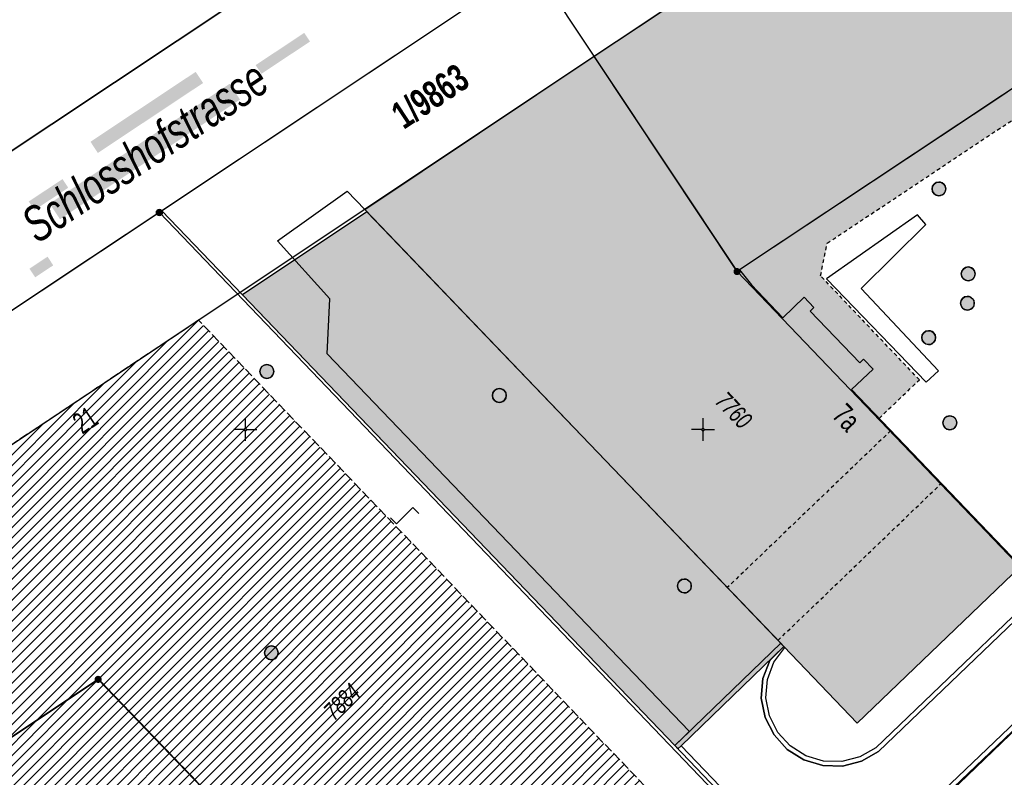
# Model space of a CAD drawing. Header units: metres. Extents: x 2695560 to 2696939, y 1260491 to 1262050.
# Tile 590 of 656: x 2695889 to 2695942, y 1261306 to 1261347. Entities that reach past the tile are written whole.
import ezdxf

# ---------------------------------------------------------------- set-up
doc = ezdxf.new("R2010")
doc.units = ezdxf.units.M
for name, pattern in [('AUSGEZOGEN', [0]), ('STRICHLINIE_S4', [0.66, 0.5, -0.16]), ('VERDECKT2_S2', [0.36, 0.2, -0.16])]:
    doc.linetypes.add(name, pattern=pattern)
for name, color, linetype in [('XR$1$AV_Flächen (EO)', 7, 'AUSGEZOGEN'), ('XR$1$AV_Gebäudeflächen (BB)', 7, 'AUSGEZOGEN'), ('XR$1$AV_Gebäudeflächen (EO)', 7, 'AUSGEZOGEN'), ('XR$1$AV_Gebäudeflächen ut.', 7, 'AUSGEZOGEN'), ('XR$1$AV_Grenzpunkte', 7, 'AUSGEZOGEN'), ('XR$1$AV_Grundstück-Nr.', 7, 'AUSGEZOGEN'), ('XR$1$AV_Haus-Nr.', 7, 'AUSGEZOGEN'), ('XR$1$AV_Koordinatennetzpunkte', 7, 'AUSGEZOGEN'), ('XR$1$AV_Linien (BB)', 7, 'AUSGEZOGEN'), ('XR$1$AV_Linien (EO)', 7, 'AUSGEZOGEN'), ('XR$1$AV_Proj. Gebäude', 7, 'AUSGEZOGEN'), ('XR$1$AV_Proj. Haus-Nr.', 7, 'AUSGEZOGEN'), ('XR$1$AV_Proj. ut. Gebäude', 7, 'AUSGEZOGEN'), ('XR$1$AV_Proj. Versicherung-Nr.', 7, 'AUSGEZOGEN'), ('XR$1$AV_Strassennamen', 7, 'AUSGEZOGEN'), ('XR$1$AV_Versicherung-Nr.', 7, 'AUSGEZOGEN'), ('XR$1$AW_LK_Schachtdeckel', 24, 'AUSGEZOGEN'), ('XR$1$AW_LK_Zwischenpunkt', 24, 'AUSGEZOGEN'), ('XR$1$Liegenschaftsgrenzen', 7, 'AUSGEZOGEN'), ('XR$1$PFAV', 255, 'AUSGEZOGEN'), ('XR$1$PFAW', 255, 'AUSGEZOGEN'), ('XR$1$RP_Abstandslinie', 7, 'AUSGEZOGEN')]:
    doc.layers.add(name, color=color, linetype=linetype)
doc.styles.add('ARIAL', font='arial.ttf')
pattern_1 = [(45, (2695855, 1261000), (-0.5656854, 0.5656854), []), (45, (2695854.71716, 1261000.28284), (-0.5656854, 0.5656854), [])]

# ---------------------------------------------------------------- blocks, each defined once
blk = doc.blocks.new('COMPLEXOBJECT_696')
at = {"layer": 'XR$1$AV_Linien (BB)', "color": 7, "linetype": 'AUSGEZOGEN', "transparency": 33554687}
for points in [[(5942.26, 11317.644), (5945.753, 11321.236), (5942.307, 11324.828), (5942.998, 11325.506), (5946.521, 11321.818)], [(5946.47, 11318.793), (5934.593, 11307.417), (5933.662, 11306.889), (5932.621, 11306.626), (5931.548, 11306.651), (5930.52, 11306.959), (5929.611, 11307.53), (5928.885, 11308.321), (5928.395, 11309.277), (5928.185, 11310.332), (5928.274, 11311.403), (5928.647, 11312.393), (5929.427, 11313.145)]]:
    blk.add_lwpolyline(points, dxfattribs=at)
blk.add_arc((5945.143, 11320.328), 2.029, 310.8387, 47.2295, dxfattribs=at)
blk = doc.blocks.new('BWAV20')
at = {"true_color": 0x000000, "transparency": 33554687}
blk.add_hatch(color=18, dxfattribs=at).paths.add_polyline_path([(0.17, 0), (0.16, 0.03), (0.15, 0.07), (0.14, 0.1), (0.11, 0.12), (0.09, 0.14), (0.06, 0.16), (0.03, 0.16), (-0.01, 0.17), (-0.04, 0.16), (-0.07, 0.15), (-0.1, 0.13), (-0.13, 0.11), (-0.15, 0.08), (-0.16, 0.05), (-0.17, 0.02), (-0.17, -0.02), (-0.16, -0.05), (-0.15, -0.08), (-0.13, -0.11), (-0.1, -0.13), (-0.07, -0.15), (-0.04, -0.16), (-0.01, -0.17), (0.03, -0.16), (0.06, -0.16), (0.09, -0.14), (0.11, -0.12), (0.14, -0.1), (0.15, -0.07), (0.16, -0.03)])
at = {"layer": 'XR$1$PFAV', "transparency": 33554687}
blk.add_hatch(color=7, dxfattribs=at).paths.add_polyline_path([(0.5, 0), (0.49, 0.1), (0.46, 0.2), (0.41, 0.29), (0.34, 0.36), (0.26, 0.42), (0.17, 0.47), (0.08, 0.49), (-0.03, 0.5), (-0.13, 0.48), (-0.22, 0.45), (-0.31, 0.4), (-0.38, 0.33), (-0.44, 0.24), (-0.48, 0.15), (-0.5, 0.05), (-0.5, -0.05), (-0.48, -0.15), (-0.44, -0.24), (-0.38, -0.33), (-0.31, -0.4), (-0.22, -0.45), (-0.13, -0.48), (-0.03, -0.5), (0.08, -0.49), (0.17, -0.47), (0.26, -0.42), (0.34, -0.36), (0.41, -0.29), (0.46, -0.2), (0.49, -0.1)])
blk = doc.blocks.new('BAV15')
at = {"layer": 'XR$1$PFAV', "transparency": 33554687}
blk.add_hatch(color=7, dxfattribs=at).paths.add_polyline_path([(0.5, 0), (0.49, 0.1), (0.46, 0.2), (0.41, 0.29), (0.34, 0.36), (0.26, 0.42), (0.17, 0.47), (0.08, 0.49), (-0.03, 0.5), (-0.13, 0.48), (-0.22, 0.45), (-0.31, 0.4), (-0.38, 0.33), (-0.44, 0.24), (-0.48, 0.15), (-0.5, 0.05), (-0.5, -0.05), (-0.48, -0.15), (-0.44, -0.24), (-0.38, -0.33), (-0.31, -0.4), (-0.22, -0.45), (-0.13, -0.48), (-0.03, -0.5), (0.08, -0.49), (0.17, -0.47), (0.26, -0.42), (0.34, -0.36), (0.41, -0.29), (0.46, -0.2), (0.49, -0.1)])
at = {"color": 7, "transparency": 33554687}
for start, end in [(90, 270), (270, 90)]:
    blk.add_arc((0, 0), 0.5, start, end, dxfattribs=at)
at = {"layer": 'XR$1$PFAV', "transparency": 33554687}
blk.add_circle((0, 0), 0.5, dxfattribs=at)
blk = doc.blocks.new('BAV2041')
at = {"color": 7, "transparency": 33554687}
for p, q in [((0, 0.5), (0, 0.05)), ((-0.05, 0), (-0.5, 0)), ((0.05, 0), (0.5, 0)), ((0, -0.05), (0, -0.5))]:
    blk.add_line(p, q, dxfattribs=at)
blk.add_circle((0, 0), 0.05, dxfattribs=at)
for start, end in [(90, 270), (270, 90)]:
    blk.add_arc((0, 0), 0.05, start, end, dxfattribs=at)
blk = doc.blocks.new('BAW2093')
at = {"transparency": 33554687}
blk.add_lwpolyline([(-0.375, -0.5), (0, -0.5), (0, 0.5), (0.375, 0.5)], dxfattribs=at)
blk = doc.blocks.new('BAW2082')
at = {"layer": 'XR$1$PFAW', "transparency": 33554687}
blk.add_hatch(color=7, dxfattribs=at).paths.add_polyline_path([(0.509, -0.003), (0.499, 0.098), (0.469, 0.194), (0.42, 0.283), (0.354, 0.359), (0.274, 0.421), (0.183, 0.466), (0.085, 0.491), (-0.016, 0.496), (-0.116, 0.481), (-0.211, 0.446), (-0.297, 0.392), (-0.37, 0.323), (-0.428, 0.24), (-0.468, 0.147), (-0.488, 0.047), (-0.488, -0.054), (-0.468, -0.153), (-0.428, -0.246), (-0.37, -0.329), (-0.297, -0.398), (-0.211, -0.452), (-0.116, -0.487), (-0.016, -0.502), (0.085, -0.497), (0.183, -0.472), (0.274, -0.427), (0.354, -0.366), (0.42, -0.289), (0.469, -0.2), (0.499, -0.104)])
at = {"transparency": 33554687}
for start, end in [(91.19481, 268.80519), (268.80519, 91.19481)]:
    blk.add_arc((0.01, 0), 0.5, start, end, dxfattribs=at)
at = {"layer": 'XR$1$PFAW', "transparency": 33554687}
blk.add_circle((0.009, -0.003), 0.5, dxfattribs=at)
blk = doc.blocks.new('BAW2088')
at = {"layer": 'XR$1$PFAW', "transparency": 33554687}
blk.add_hatch(color=253, dxfattribs=at).paths.add_polyline_path([(0.51, 0), (0.5, 0.101), (0.47, 0.197), (0.421, 0.286), (0.355, 0.362), (0.275, 0.424), (0.184, 0.469), (0.086, 0.494), (-0.015, 0.499), (-0.115, 0.484), (-0.21, 0.449), (-0.296, 0.395), (-0.369, 0.326), (-0.427, 0.243), (-0.467, 0.15), (-0.487, 0.051), (-0.487, -0.051), (-0.467, -0.15), (-0.427, -0.243), (-0.369, -0.326), (-0.296, -0.395), (-0.21, -0.449), (-0.115, -0.484), (-0.015, -0.499), (0.086, -0.494), (0.184, -0.469), (0.275, -0.424), (0.355, -0.362), (0.421, -0.286), (0.47, -0.197), (0.5, -0.101)])
at = {"transparency": 33554687}
for start, end in [(91.19481, 268.80519), (268.80519, 91.19481)]:
    blk.add_arc((0.01, 0), 0.5, start, end, dxfattribs=at)
at = {"layer": 'XR$1$PFAW', "transparency": 33554687}
blk.add_circle((0.01, 0), 0.5, dxfattribs=at)

msp = doc.modelspace()

# ---------------------------------------------------------------- hatches: boundary and pattern name
at = {"transparency": 33554687}
for points in [[(2695901.534, 1261344.708), (2695901.848, 1261344.234), (2695904.504, 1261345.994), (2695904.19, 1261346.468)], [(2695892.51, 1261340.523), (2695892.915, 1261339.913), (2695898.664, 1261343.731), (2695898.259, 1261344.341)], [(2695890.277, 1261337.149), (2695890.846, 1261336.292), (2695900.683, 1261342.829), (2695900.114, 1261343.686)], [(2695889.14, 1261337.264), (2695889.452, 1261336.792), (2695891.296, 1261338.01), (2695890.984, 1261338.482)], [(2695889.178, 1261333.595), (2695889.49, 1261333.123), (2695890.478, 1261333.775), (2695890.166, 1261334.247)]]:
    msp.add_hatch(color=7, dxfattribs=at).paths.add_polyline_path(points)
at = {"layer": 'XR$1$AV_Gebäudeflächen (BB)', "true_color": 0xd2d2d2, "transparency": 33554687}
for points in [[(2695945.442, 1261343.559), (2695950.001, 1261346.593), (2695949.279, 1261347.68), (2695949.671, 1261347.94), (2695959.427, 1261354.421), (2695959.648, 1261354.568), (2695959.4, 1261354.942), (2695951.861, 1261366.319), (2695920.03, 1261345.189), (2695920.084, 1261345.107), (2695927.836, 1261333.434), (2695927.972, 1261333.524), (2695942.565, 1261343.219), (2695944.718, 1261344.649)], [(2695943.23, 1261317.454), (2695934.091, 1261326.987), (2695935.263, 1261328.111), (2695934.743, 1261328.652), (2695934.541, 1261328.458), (2695931.827, 1261331.279), (2695932.029, 1261331.473), (2695931.495, 1261332.029), (2695930.343, 1261330.917), (2695928.62, 1261332.703), (2695927.972, 1261333.524), (2695927.836, 1261333.434), (2695920.084, 1261345.107), (2695920.03, 1261345.189), (2695907.497, 1261336.819), (2695930.397, 1261312.955), (2695934.405, 1261308.779), (2695943.335, 1261317.344)]]:
    msp.add_hatch(color=254, dxfattribs=at).paths.add_polyline_path(points)
at = {"layer": 'XR$1$AV_Gebäudeflächen (EO)', "true_color": 0xebebeb, "transparency": 33554687}
msp.add_hatch(color=7, dxfattribs=at).paths.add_polyline_path([(2695945.509, 1261343.463), (2695945.442, 1261343.559), (2695944.718, 1261344.649), (2695927.972, 1261333.524), (2695928.62, 1261332.703), (2695930.343, 1261330.917), (2695931.495, 1261332.029), (2695932.029, 1261331.473), (2695931.827, 1261331.279), (2695934.541, 1261328.458), (2695934.743, 1261328.652), (2695935.263, 1261328.111), (2695934.091, 1261326.987), (2695935.597, 1261325.416), (2695937.797, 1261327.525), (2695932.4, 1261333.2), (2695932.762, 1261334.983)])
at = {"layer": 'XR$1$AV_Gebäudeflächen ut.', "true_color": 0xf5f5f5, "transparency": 33554687}
msp.add_hatch(color=7, dxfattribs=at).paths.add_polyline_path([(2695930.397, 1261312.955), (2695930.224, 1261313.136), (2695907.61, 1261336.702), (2695900.814, 1261332.163), (2695924.433, 1261307.548), (2695924.606, 1261307.368), (2695924.786, 1261307.541)])
at = {"layer": 'XR$1$AV_Proj. Gebäude', "lineweight": 30, "transparency": 33554687}
h = msp.add_hatch(dxfattribs=at)
h.set_pattern_fill('SCHRAFFUR_601', color=254, scale=0.2, style=0, pattern_type=2)
h.set_pattern_definition(pattern_1)
h.paths.add_polyline_path([(2695839.814, 1261291.73), (2695849.469, 1261282.217), (2695892.949, 1261311.187), (2695908.22, 1261295.259), (2695883.11, 1261271.146), (2695893.292, 1261260.543), (2695931.015, 1261296.769), (2695898.414, 1261330.774)], flags=0)
at = {"layer": 'XR$1$AV_Proj. ut. Gebäude', "transparency": 33554687}
h = msp.add_hatch(dxfattribs=at)
h.set_pattern_fill('SCHRAFFUR_601', color=255, scale=0.2, style=0, pattern_type=2)
h.set_pattern_definition(pattern_1)
h.paths.add_polyline_path([(2695931.015, 1261296.769), (2695893.292, 1261260.543), (2695883.11, 1261271.146), (2695908.22, 1261295.259), (2695892.949, 1261311.187), (2695849.469, 1261282.217), (2695839.814, 1261291.73), (2695835.564, 1261288.898), (2695868.159, 1261256.783), (2695865.317, 1261253.898), (2695894.8, 1261224.848), (2695883.508, 1261214.004), (2695887.07, 1261210.493), (2695918.263, 1261240.448), (2695915.492, 1261243.333), (2695949.464, 1261275.956), (2695932.293, 1261293.837), (2695933.093, 1261294.605)], flags=0)

# ---------------------------------------------------------------- linework, layer by layer
at = {"layer": 'XR$1$AV_Flächen (EO)', "color": 7, "linetype": 'AUSGEZOGEN', "transparency": 33554687}
for p, q in [((2695924.786, 1261307.541), (2695930.397, 1261312.955)), ((2695924.433, 1261307.548), (2695924.606, 1261307.368)), ((2695924.606, 1261307.368), (2695924.786, 1261307.541))]:
    msp.add_line(p, q, dxfattribs=at)
for points in [[(2695945.442, 1261343.559), (2695944.718, 1261344.649), (2695927.972, 1261333.524), (2695928.62, 1261332.703), (2695930.343, 1261330.917), (2695931.495, 1261332.029), (2695932.029, 1261331.473), (2695931.827, 1261331.279), (2695934.541, 1261328.458), (2695934.743, 1261328.652), (2695935.263, 1261328.111), (2695934.091, 1261326.987), (2695935.597, 1261325.416)], [(2695907.61, 1261336.702), (2695900.814, 1261332.163), (2695924.433, 1261307.548)], [(2695930.397, 1261312.955), (2695930.224, 1261313.136), (2695907.61, 1261336.702)], [(2695947.267, 1261318.784), (2695935.413, 1261307.429), (2695934.538, 1261306.933), (2695933.563, 1261306.687), (2695932.557, 1261306.71), (2695931.594, 1261306.999), (2695930.743, 1261307.534), (2695930.062, 1261308.275), (2695929.603, 1261309.17), (2695929.408, 1261310.156), (2695929.49, 1261311.158), (2695929.845, 1261312.099), (2695930.444, 1261312.906), (2695930.398, 1261312.956), (2695930.398, 1261312.956), (2695929.617, 1261312.203), (2695929.244, 1261311.213), (2695929.155, 1261310.142), (2695929.365, 1261309.087), (2695929.855, 1261308.131), (2695930.581, 1261307.34), (2695931.49, 1261306.769), (2695932.518, 1261306.461), (2695933.591, 1261306.436), (2695934.632, 1261306.699), (2695935.563, 1261307.227), (2695947.44, 1261318.603)]]:
    msp.add_lwpolyline(points, dxfattribs=at)
at = {"layer": 'XR$1$AV_Flächen (EO)', "color": 7, "linetype": 'VERDECKT2_S2', "transparency": 33554687}
msp.add_lwpolyline([(2695935.597, 1261325.416), (2695937.797, 1261327.525), (2695932.4, 1261333.2), (2695932.762, 1261334.983), (2695945.509, 1261343.463)], dxfattribs=at)
at = {"layer": 'XR$1$AV_Flächen (EO)', "color": 7, "linetype": 'AUSGEZOGEN', "transparency": 33554687}
msp.add_lwpolyline([(2695950.395, 1261315.516), (2695950.222, 1261315.697), (2695938.329, 1261304.356), (2695936.641, 1261303.242), (2695934.738, 1261302.588), (2695932.732, 1261302.43), (2695930.75, 1261302.777), (2695928.917, 1261303.608), (2695927.337, 1261304.88), (2695924.786, 1261307.541), (2695930.398, 1261312.956), (2695930.224, 1261313.136), (2695924.433, 1261307.548), (2695927.168, 1261304.695), (2695928.785, 1261303.393), (2695930.675, 1261302.536), (2695932.72, 1261302.178), (2695934.79, 1261302.341), (2695936.753, 1261303.016), (2695938.485, 1261304.16), (2695950.395, 1261315.516)], close=True, dxfattribs=at)
at = {"layer": 'XR$1$AV_Linien (BB)', "color": 7, "linetype": 'AUSGEZOGEN', "transparency": 33554687}
for p, q in [((2695920.03, 1261345.189), (2695951.861, 1261366.319)), ((2695907.497, 1261336.819), (2695920.03, 1261345.189)), ((2695942.565, 1261343.219), (2695927.972, 1261333.524)), ((2695930.397, 1261312.955), (2695907.497, 1261336.819))]:
    msp.add_line(p, q, dxfattribs=at)
for points in [[(2695863.18, 1261323.29), (2695886.95, 1261339.2), (2695900.67, 1261348.33), (2695902.36, 1261349.45), (2695927.86, 1261366.48), (2695936.517, 1261372.214)], [(2695945.818, 1261369.577), (2695913.44, 1261348.07), (2695896.41, 1261336.753)], [(2695927.972, 1261333.524), (2695927.836, 1261333.434), (2695920.084, 1261345.107), (2695920.03, 1261345.189)], [(2695896.41, 1261336.753), (2695899.938, 1261333.076), (2695924.433, 1261307.548), (2695925.233, 1261308.32), (2695925.215, 1261308.338), (2695905.44, 1261328.942), (2695905.596, 1261331.946), (2695902.731, 1261335.107), (2695906.539, 1261337.818), (2695907.497, 1261336.819)], [(2695896.41, 1261336.753), (2695892.513, 1261334.164), (2695870.46, 1261319.51), (2695869.503, 1261318.873)], [(2695927.972, 1261333.524), (2695928.62, 1261332.703), (2695930.343, 1261330.917), (2695931.495, 1261332.029), (2695932.029, 1261331.473), (2695931.827, 1261331.279), (2695934.541, 1261328.458), (2695934.743, 1261328.652), (2695935.263, 1261328.111), (2695934.091, 1261326.987), (2695943.23, 1261317.454)], [(2695943.23, 1261317.454), (2695943.335, 1261317.344), (2695934.405, 1261308.779), (2695930.397, 1261312.955)]]:
    msp.add_lwpolyline(points, dxfattribs=at)
msp.add_lwpolyline([(2695938.165, 1261327.403), (2695938.84, 1261328.02), (2695934.618, 1261332.516), (2695938.142, 1261335.997), (2695937.684, 1261336.529), (2695932.729, 1261333.035), (2695938.165, 1261327.403)], close=True, dxfattribs=at)
at = {"layer": 'XR$1$AV_Linien (EO)', "color": 7, "linetype": 'VERDECKT2_S2', "transparency": 33554687}
for p, q in [((2695936.234, 1261324.752), (2695927.301, 1261316.181)), ((2695930.068, 1261313.294), (2695938.994, 1261321.872))]:
    msp.add_line(p, q, dxfattribs=at)
at = {"layer": 'XR$1$AV_Proj. Gebäude', "color": 8, "linetype": 'STRICHLINIE_S4', "transparency": 33554687}
msp.add_lwpolyline([(2695839.814, 1261291.73), (2695849.469, 1261282.217), (2695892.949, 1261311.187), (2695908.22, 1261295.259), (2695883.11, 1261271.146), (2695893.292, 1261260.543), (2695931.015, 1261296.769), (2695898.414, 1261330.774), (2695839.814, 1261291.73)], close=True, dxfattribs=at)
at = {"layer": 'XR$1$AV_Proj. ut. Gebäude', "color": 8, "linetype": 'AUSGEZOGEN', "transparency": 33554687}
msp.add_lwpolyline([(2695931.015, 1261296.769), (2695893.292, 1261260.543), (2695883.11, 1261271.146), (2695908.22, 1261295.259), (2695892.949, 1261311.187), (2695849.469, 1261282.217), (2695839.814, 1261291.73), (2695835.564, 1261288.898), (2695868.159, 1261256.783), (2695865.317, 1261253.898), (2695894.8, 1261224.848), (2695883.508, 1261214.004), (2695887.07, 1261210.493), (2695918.263, 1261240.448), (2695915.492, 1261243.333), (2695949.464, 1261275.956), (2695932.293, 1261293.837), (2695933.093, 1261294.605), (2695931.015, 1261296.769)], close=True, dxfattribs=at)
at = {"layer": 'XR$1$Liegenschaftsgrenzen', "color": 7, "linetype": 'AUSGEZOGEN', "transparency": 33554687}
for p, q in [((2695932.774, 1261298.59), (2695896.274, 1261336.663)), ((2695947.608, 1261312.811), (2695932.774, 1261298.59))]:
    msp.add_line(p, q, dxfattribs=at)
for points in [[(2695916.683, 1261350.224), (2695913.44, 1261348.07), (2695896.274, 1261336.663)], [(2695916.683, 1261350.224), (2695927.836, 1261333.434), (2695947.608, 1261312.811)], [(2695900.67, 1261348.33), (2695886.95, 1261339.2), (2695863.18, 1261323.29)], [(2695896.274, 1261336.663), (2695870.46, 1261319.51), (2695835.344, 1261296.148)], [(2695835.344, 1261296.148), (2695849.477, 1261282.219), (2695892.93, 1261311.168), (2695908.217, 1261295.248), (2695883.115, 1261271.145), (2695893.297, 1261260.542), (2695931.021, 1261296.765), (2695932.774, 1261298.59)]]:
    msp.add_lwpolyline(points, dxfattribs=at)
at = {"layer": 'XR$1$RP_Abstandslinie', "color": 7, "linetype": 'AUSGEZOGEN', "transparency": 33554687}
msp.add_lwpolyline([(2695926.715, 1261349.629), (2695918.52, 1261344.17), (2695885.23, 1261321.99), (2695878.031, 1261317.193)], dxfattribs=at)

# ---------------------------------------------------------------- block references
at = {"layer": 'XR$1$AV_Grenzpunkte', "color": 7, "linetype": 'AUSGEZOGEN', "lineweight": -3, "transparency": 33554687}
for name, p, xscale, yscale in [('BAV15', (2695896.274, 1261336.663), 0.3249999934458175, 0.3249999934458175), ('BWAV20', (2695927.836, 1261333.434), 0.3899999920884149, 0.3899999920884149), ('BWAV20', (2695892.93, 1261311.168), 0.3899999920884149, 0.3899999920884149)]:
    msp.add_blockref(name, p, dxfattribs=dict(at, xscale=xscale, yscale=yscale))
at = {"layer": 'XR$1$AV_Koordinatennetzpunkte', "color": 7, "linetype": 'AUSGEZOGEN', "lineweight": -3, "transparency": 33554687, "xscale": 1.25, "yscale": 1.25}
for p in [(2695900.97, 1261324.81), (2695925.97, 1261324.81)]:
    msp.add_blockref('BAV2041', p, dxfattribs=at)
at = {"layer": 'XR$1$AV_Linien (BB)', "color": 7, "linetype": 'AUSGEZOGEN', "lineweight": -3, "transparency": 33554687}
msp.add_blockref('COMPLEXOBJECT_696', (2690000.97, 1249999.81), dxfattribs=at)
at = {"layer": 'XR$1$AW_LK_Schachtdeckel', "color": 24, "linetype": 'AUSGEZOGEN', "lineweight": -3, "transparency": 33554687}
for name, p, xscale, yscale in [('BAW2082', (2695938.855, 1261337.947), 0.7499999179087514, 0.7499999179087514), ('BAW2088', (2695940.458, 1261333.307), 0.7578193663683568, 0.7578193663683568), ('BAW2082', (2695940.412, 1261331.704), 0.7499999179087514, 0.7499999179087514), ('BAW2088', (2695938.294, 1261329.828), 0.7578193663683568, 0.7578193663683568), ('BAW2082', (2695902.139, 1261327.98), 0.7499999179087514, 0.7499999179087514), ('BAW2088', (2695914.839, 1261326.669), 0.7578193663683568, 0.7578193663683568), ('BAW2088', (2695939.449, 1261325.179), 0.7578193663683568, 0.7578193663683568), ('BAW2088', (2695924.95, 1261316.267), 0.7578193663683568, 0.7578193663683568), ('BAW2082', (2695902.385, 1261312.618), 0.7499999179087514, 0.7499999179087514)]:
    msp.add_blockref(name, p, dxfattribs=dict(at, xscale=xscale, yscale=yscale))
at = {"layer": 'XR$1$AW_LK_Zwischenpunkt', "color": 24, "linetype": 'AUSGEZOGEN', "lineweight": -3, "transparency": 33554687, "xscale": 1.250000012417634, "yscale": 1.250000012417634, "rotation": 315}
msp.add_blockref('BAW2093', (2695909.671, 1261320.106), dxfattribs=at)

# ---------------------------------------------------------------- texts
at = {"layer": 'XR$1$AV_Grundstück-Nr.', "color": 7, "transparency": 33554687, "insert": (2695911.075, 1261342.995), "char_height": 1.48491, "width": 4.98214, "attachment_point": 5, "rotation": 33.6033, "style": 'ARIAL'}
msp.add_mtext('\\A1;{\\fArial|i0|b1;\\H1.484908;\\W0.700000;\\C7;1/9863}\\P', dxfattribs=at)
at = {"layer": 'XR$1$AV_Haus-Nr.', "color": 7, "transparency": 33554687, "insert": (2695934.237, 1261325.875), "char_height": 1.1621, "width": 1.68109, "attachment_point": 2, "rotation": 313.7922, "style": 'ARIAL'}
msp.add_mtext('\\W0.70;7a', dxfattribs=at)
at = {"layer": 'XR$1$AV_Proj. Haus-Nr.', "color": 8, "transparency": 33554687, "insert": (2695891.899, 1261325.811), "char_height": 1.1621, "width": 1.59081, "attachment_point": 2, "rotation": 33.6753, "style": 'ARIAL'}
msp.add_mtext('\\W0.64;21', dxfattribs=at)
at = {"layer": 'XR$1$AV_Proj. Versicherung-Nr.', "color": 8, "transparency": 33554687, "insert": (2695906.254, 1261309.941), "char_height": 0.96842, "width": 2.46457, "attachment_point": 5, "rotation": 43.8399, "style": 'ARIAL'}
msp.add_mtext('\\A1;{\\fArial|i1|b0;\\H0.968418;\\W0.700000;\\C8;7884}\\P', dxfattribs=at)
at = {"layer": 'XR$1$AV_Strassennamen', "color": 7, "transparency": 33554687, "insert": (2695895.485, 1261339.981), "char_height": 1.93684, "width": 16.11379, "attachment_point": 5, "rotation": 33.6042, "style": 'ARIAL'}
msp.add_mtext('\\A1;{\\fArial|i1|b0;\\H1.936838;\\W0.700000;\\C7;Schlosshofstrasse}\\P', dxfattribs=at)
at = {"layer": 'XR$1$AV_Versicherung-Nr.', "color": 7, "transparency": 33554687, "insert": (2695927.658, 1261325.859), "char_height": 0.96842, "width": 2.46457, "attachment_point": 5, "rotation": 313.7922, "style": 'ARIAL'}
msp.add_mtext('\\A1;{\\fArial|i1|b0;\\H0.968418;\\W0.700000;\\C7;7760}\\P', dxfattribs=at)

doc.saveas('drawing.dxf')
